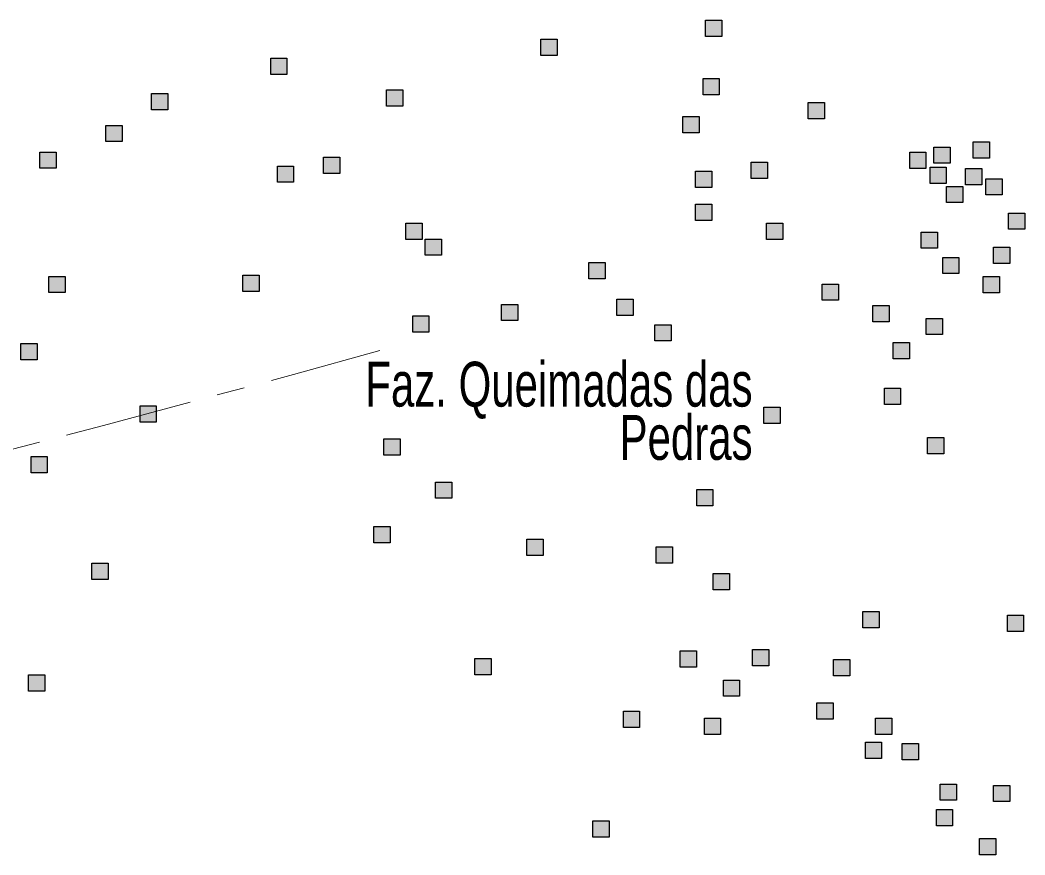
# Model space of a CAD drawing. Extents: x 445.4 to 500, y 8728.7 to 8784.
# Drawn here: x 459.286 to 462.872, y 8736.926 to 8739.904 of the extents above; entities that cross this region are included whole.
import ezdxf
from ezdxf.enums import TextEntityAlignment as Align

# ---------------------------------------------------------------- set-up
doc = ezdxf.new("R2010")
doc.units = 0
doc.header["$LTSCALE"] = 0.064
doc.linetypes.add('DOT_DASHED', pattern=[7.7, 5, -1.2, 0.3, -1.2])
doc.layers.add('2', color=7, linetype='Continuous', lineweight=25)
doc.layers.add('22', color=7, linetype='DOT_DASHED', lineweight=13)
doc.layers.add('61', color=7, linetype='Continuous')

msp = doc.modelspace()

# ---------------------------------------------------------------- hatches: boundary and pattern name
at = {"layer": '2'}
for points in [[(461.7325, 8739.9043), (461.7905, 8739.9043), (461.7905, 8739.8463), (461.7325, 8739.8463)], [(461.1443, 8739.8364), (461.2023, 8739.8364), (461.2023, 8739.7784), (461.1443, 8739.7784)], [(460.1804, 8739.7688), (460.2384, 8739.7688), (460.2384, 8739.7108), (460.1804, 8739.7108)], [(461.7235, 8739.696), (461.7815, 8739.696), (461.7815, 8739.638), (461.7235, 8739.638)], [(459.7551, 8739.642), (459.8131, 8739.642), (459.8131, 8739.584), (459.7551, 8739.584)], [(460.5936, 8739.6553), (460.6516, 8739.6553), (460.6516, 8739.5973), (460.5936, 8739.5973)], [(462.099, 8739.61), (462.157, 8739.61), (462.157, 8739.552), (462.099, 8739.552)], [(461.6511, 8739.5602), (461.7091, 8739.5602), (461.7091, 8739.5022), (461.6511, 8739.5022)], [(459.5922, 8739.5288), (459.6502, 8739.5288), (459.6502, 8739.4708), (459.5922, 8739.4708)], [(462.547, 8739.4515), (462.605, 8739.4515), (462.605, 8739.3935), (462.547, 8739.3935)], [(462.6873, 8739.4697), (462.7453, 8739.4697), (462.7453, 8739.4117), (462.6873, 8739.4117)], [(459.3569, 8739.4337), (459.4149, 8739.4337), (459.4149, 8739.3757), (459.3569, 8739.3757)], [(460.369, 8739.4153), (460.427, 8739.4153), (460.427, 8739.3573), (460.369, 8739.3573)], [(462.461, 8739.4334), (462.519, 8739.4334), (462.519, 8739.3754), (462.461, 8739.3754)], [(460.2044, 8739.3836), (460.2624, 8739.3836), (460.2624, 8739.3256), (460.2044, 8739.3256)], [(461.8954, 8739.3972), (461.9534, 8739.3972), (461.9534, 8739.3392), (461.8954, 8739.3392)], [(462.5334, 8739.3791), (462.5914, 8739.3791), (462.5914, 8739.3211), (462.5334, 8739.3211)], [(461.6963, 8739.3655), (461.7543, 8739.3655), (461.7543, 8739.3075), (461.6963, 8739.3075)], [(462.6601, 8739.3746), (462.7181, 8739.3746), (462.7181, 8739.3166), (462.6601, 8739.3166)], [(462.5923, 8739.3112), (462.6503, 8739.3112), (462.6503, 8739.2532), (462.5923, 8739.2532)], [(462.7325, 8739.3384), (462.7905, 8739.3384), (462.7905, 8739.2804), (462.7325, 8739.2804)], [(461.6963, 8739.2478), (461.7543, 8739.2478), (461.7543, 8739.1898), (461.6963, 8739.1898)], [(462.814, 8739.2161), (462.872, 8739.2161), (462.872, 8739.1581), (462.814, 8739.1581)], [(460.6631, 8739.1799), (460.7211, 8739.1799), (460.7211, 8739.1219), (460.6631, 8739.1219)], [(461.9497, 8739.1799), (462.0077, 8739.1799), (462.0077, 8739.1219), (461.9497, 8739.1219)], [(462.5018, 8739.1482), (462.5598, 8739.1482), (462.5598, 8739.0902), (462.5018, 8739.0902)], [(460.7318, 8739.1232), (460.7898, 8739.1232), (460.7898, 8739.0652), (460.7318, 8739.0652)], [(462.7597, 8739.0939), (462.8177, 8739.0939), (462.8177, 8739.0359), (462.7597, 8739.0359)], [(462.5787, 8739.0577), (462.6367, 8739.0577), (462.6367, 8738.9997), (462.5787, 8738.9997)], [(461.3162, 8739.0396), (461.3742, 8739.0396), (461.3742, 8738.9816), (461.3162, 8738.9816)], [(459.3885, 8738.9901), (459.4465, 8738.9901), (459.4465, 8738.9321), (459.3885, 8738.9321)], [(460.0809, 8738.9946), (460.1389, 8738.9946), (460.1389, 8738.9366), (460.0809, 8738.9366)], [(462.7235, 8738.9898), (462.7815, 8738.9898), (462.7815, 8738.9318), (462.7235, 8738.9318)], [(462.1488, 8738.9626), (462.2068, 8738.9626), (462.2068, 8738.9046), (462.1488, 8738.9046)], [(461.004, 8738.8901), (461.062, 8738.8901), (461.062, 8738.8321), (461.004, 8738.8321)], [(461.4158, 8738.9083), (461.4738, 8738.9083), (461.4738, 8738.8503), (461.4158, 8738.8503)], [(462.3298, 8738.8856), (462.3878, 8738.8856), (462.3878, 8738.8276), (462.3298, 8738.8276)], [(460.6872, 8738.8494), (460.7452, 8738.8494), (460.7452, 8738.7914), (460.6872, 8738.7914)], [(462.5199, 8738.8403), (462.5779, 8738.8403), (462.5779, 8738.7823), (462.5199, 8738.7823)], [(461.5515, 8738.8177), (461.6095, 8738.8177), (461.6095, 8738.7597), (461.5515, 8738.7597)], [(459.289, 8738.7501), (459.347, 8738.7501), (459.347, 8738.6921), (459.289, 8738.6921)], [(462.4022, 8738.7543), (462.4602, 8738.7543), (462.4602, 8738.6963), (462.4022, 8738.6963)], [(462.3705, 8738.5913), (462.4285, 8738.5913), (462.4285, 8738.5333), (462.3705, 8738.5333)], [(459.7143, 8738.5283), (459.7723, 8738.5283), (459.7723, 8738.4703), (459.7143, 8738.4703)], [(461.9407, 8738.5234), (461.9987, 8738.5234), (461.9987, 8738.4654), (461.9407, 8738.4654)], [(460.5845, 8738.4102), (460.6425, 8738.4102), (460.6425, 8738.3522), (460.5845, 8738.3522)], [(462.5244, 8738.4148), (462.5824, 8738.4148), (462.5824, 8738.3568), (462.5244, 8738.3568)], [(459.3252, 8738.3472), (459.3832, 8738.3472), (459.3832, 8738.2892), (459.3252, 8738.2892)], [(460.7687, 8738.2563), (460.8267, 8738.2563), (460.8267, 8738.1983), (460.7687, 8738.1983)], [(461.7008, 8738.2291), (461.7588, 8738.2291), (461.7588, 8738.1711), (461.7008, 8738.1711)], [(460.5483, 8738.0978), (460.6063, 8738.0978), (460.6063, 8738.0398), (460.5483, 8738.0398)], [(461.0945, 8738.0526), (461.1525, 8738.0526), (461.1525, 8737.9946), (461.0945, 8737.9946)], [(461.556, 8738.0254), (461.614, 8738.0254), (461.614, 8737.9674), (461.556, 8737.9674)], [(459.5424, 8737.9668), (459.6004, 8737.9668), (459.6004, 8737.9088), (459.5424, 8737.9088)], [(461.7597, 8737.9303), (461.8177, 8737.9303), (461.8177, 8737.8723), (461.7597, 8737.8723)], [(462.2936, 8737.7945), (462.3516, 8737.7945), (462.3516, 8737.7365), (462.2936, 8737.7365)], [(462.8095, 8737.7809), (462.8675, 8737.7809), (462.8675, 8737.7229), (462.8095, 8737.7229)], [(461.642, 8737.6542), (461.7, 8737.6542), (461.7, 8737.5962), (461.642, 8737.5962)], [(461.8999, 8737.6587), (461.9579, 8737.6587), (461.9579, 8737.6007), (461.8999, 8737.6007)], [(460.909, 8737.627), (460.967, 8737.627), (460.967, 8737.569), (460.909, 8737.569)], [(462.1895, 8737.6227), (462.2475, 8737.6227), (462.2475, 8737.5647), (462.1895, 8737.5647)], [(459.3161, 8737.5684), (459.3741, 8737.5684), (459.3741, 8737.5104), (459.3161, 8737.5104)], [(461.7959, 8737.55), (461.8539, 8737.55), (461.8539, 8737.492), (461.7959, 8737.492)], [(462.1298, 8737.4685), (462.1878, 8737.4685), (462.1878, 8737.4105), (462.1298, 8737.4105)], [(461.4391, 8737.4383), (461.4971, 8737.4383), (461.4971, 8737.3803), (461.4391, 8737.3803)], [(461.728, 8737.4142), (461.786, 8737.4142), (461.786, 8737.3562), (461.728, 8737.3562)], [(462.3389, 8737.4142), (462.3969, 8737.4142), (462.3969, 8737.3562), (462.3389, 8737.3562)], [(462.3027, 8737.3282), (462.3607, 8737.3282), (462.3607, 8737.2702), (462.3027, 8737.2702)], [(462.4339, 8737.3237), (462.4919, 8737.3237), (462.4919, 8737.2657), (462.4339, 8737.2657)], [(462.5696, 8737.1788), (462.6276, 8737.1788), (462.6276, 8737.1208), (462.5696, 8737.1208)], [(462.7597, 8737.1742), (462.8177, 8737.1742), (462.8177, 8737.1162), (462.7597, 8737.1162)], [(462.5561, 8737.0882), (462.6141, 8737.0882), (462.6141, 8737.0302), (462.5561, 8737.0302)], [(461.3298, 8737.0475), (461.3878, 8737.0475), (461.3878, 8736.9895), (461.3298, 8736.9895)], [(462.7099, 8736.9841), (462.7679, 8736.9841), (462.7679, 8736.9261), (462.7099, 8736.9261)]]:
    msp.add_hatch(color=256, dxfattribs=at).paths.add_polyline_path(points)

# ---------------------------------------------------------------- linework, layer by layer
for points in [[(461.7325, 8739.9043), (461.7905, 8739.9043), (461.7905, 8739.8463), (461.7325, 8739.8463)], [(461.1443, 8739.8364), (461.2023, 8739.8364), (461.2023, 8739.7784), (461.1443, 8739.7784)], [(460.1804, 8739.7688), (460.2384, 8739.7688), (460.2384, 8739.7108), (460.1804, 8739.7108)], [(461.7235, 8739.696), (461.7815, 8739.696), (461.7815, 8739.638), (461.7235, 8739.638)], [(459.7551, 8739.642), (459.8131, 8739.642), (459.8131, 8739.584), (459.7551, 8739.584)], [(460.5936, 8739.6553), (460.6516, 8739.6553), (460.6516, 8739.5973), (460.5936, 8739.5973)], [(462.099, 8739.61), (462.157, 8739.61), (462.157, 8739.552), (462.099, 8739.552)], [(461.6511, 8739.5602), (461.7091, 8739.5602), (461.7091, 8739.5022), (461.6511, 8739.5022)], [(459.5922, 8739.5288), (459.6502, 8739.5288), (459.6502, 8739.4708), (459.5922, 8739.4708)], [(462.547, 8739.4515), (462.605, 8739.4515), (462.605, 8739.3935), (462.547, 8739.3935)], [(462.6873, 8739.4697), (462.7453, 8739.4697), (462.7453, 8739.4117), (462.6873, 8739.4117)], [(459.3569, 8739.4337), (459.4149, 8739.4337), (459.4149, 8739.3757), (459.3569, 8739.3757)], [(460.369, 8739.4153), (460.427, 8739.4153), (460.427, 8739.3573), (460.369, 8739.3573)], [(462.461, 8739.4334), (462.519, 8739.4334), (462.519, 8739.3754), (462.461, 8739.3754)], [(460.2044, 8739.3836), (460.2624, 8739.3836), (460.2624, 8739.3256), (460.2044, 8739.3256)], [(461.8954, 8739.3972), (461.9534, 8739.3972), (461.9534, 8739.3392), (461.8954, 8739.3392)], [(462.5334, 8739.3791), (462.5914, 8739.3791), (462.5914, 8739.3211), (462.5334, 8739.3211)], [(461.6963, 8739.3655), (461.7543, 8739.3655), (461.7543, 8739.3075), (461.6963, 8739.3075)], [(462.6601, 8739.3746), (462.7181, 8739.3746), (462.7181, 8739.3166), (462.6601, 8739.3166)], [(462.5923, 8739.3112), (462.6503, 8739.3112), (462.6503, 8739.2532), (462.5923, 8739.2532)], [(462.7325, 8739.3384), (462.7905, 8739.3384), (462.7905, 8739.2804), (462.7325, 8739.2804)], [(461.6963, 8739.2478), (461.7543, 8739.2478), (461.7543, 8739.1898), (461.6963, 8739.1898)], [(462.814, 8739.2161), (462.872, 8739.2161), (462.872, 8739.1581), (462.814, 8739.1581)], [(460.6631, 8739.1799), (460.7211, 8739.1799), (460.7211, 8739.1219), (460.6631, 8739.1219)], [(461.9497, 8739.1799), (462.0077, 8739.1799), (462.0077, 8739.1219), (461.9497, 8739.1219)], [(462.5018, 8739.1482), (462.5598, 8739.1482), (462.5598, 8739.0902), (462.5018, 8739.0902)], [(460.7318, 8739.1232), (460.7898, 8739.1232), (460.7898, 8739.0652), (460.7318, 8739.0652)], [(462.7597, 8739.0939), (462.8177, 8739.0939), (462.8177, 8739.0359), (462.7597, 8739.0359)], [(462.5787, 8739.0577), (462.6367, 8739.0577), (462.6367, 8738.9997), (462.5787, 8738.9997)], [(461.3162, 8739.0396), (461.3742, 8739.0396), (461.3742, 8738.9816), (461.3162, 8738.9816)], [(459.3885, 8738.9901), (459.4465, 8738.9901), (459.4465, 8738.9321), (459.3885, 8738.9321)], [(460.0809, 8738.9946), (460.1389, 8738.9946), (460.1389, 8738.9366), (460.0809, 8738.9366)], [(462.7235, 8738.9898), (462.7815, 8738.9898), (462.7815, 8738.9318), (462.7235, 8738.9318)], [(462.1488, 8738.9626), (462.2068, 8738.9626), (462.2068, 8738.9046), (462.1488, 8738.9046)], [(461.004, 8738.8901), (461.062, 8738.8901), (461.062, 8738.8321), (461.004, 8738.8321)], [(461.4158, 8738.9083), (461.4738, 8738.9083), (461.4738, 8738.8503), (461.4158, 8738.8503)], [(462.3298, 8738.8856), (462.3878, 8738.8856), (462.3878, 8738.8276), (462.3298, 8738.8276)], [(460.6872, 8738.8494), (460.7452, 8738.8494), (460.7452, 8738.7914), (460.6872, 8738.7914)], [(462.5199, 8738.8403), (462.5779, 8738.8403), (462.5779, 8738.7823), (462.5199, 8738.7823)], [(461.5515, 8738.8177), (461.6095, 8738.8177), (461.6095, 8738.7597), (461.5515, 8738.7597)], [(459.289, 8738.7501), (459.347, 8738.7501), (459.347, 8738.6921), (459.289, 8738.6921)], [(462.4022, 8738.7543), (462.4602, 8738.7543), (462.4602, 8738.6963), (462.4022, 8738.6963)], [(462.3705, 8738.5913), (462.4285, 8738.5913), (462.4285, 8738.5333), (462.3705, 8738.5333)], [(459.7143, 8738.5283), (459.7723, 8738.5283), (459.7723, 8738.4703), (459.7143, 8738.4703)], [(461.9407, 8738.5234), (461.9987, 8738.5234), (461.9987, 8738.4654), (461.9407, 8738.4654)], [(460.5845, 8738.4102), (460.6425, 8738.4102), (460.6425, 8738.3522), (460.5845, 8738.3522)], [(462.5244, 8738.4148), (462.5824, 8738.4148), (462.5824, 8738.3568), (462.5244, 8738.3568)], [(459.3252, 8738.3472), (459.3832, 8738.3472), (459.3832, 8738.2892), (459.3252, 8738.2892)], [(460.7687, 8738.2563), (460.8267, 8738.2563), (460.8267, 8738.1983), (460.7687, 8738.1983)], [(461.7008, 8738.2291), (461.7588, 8738.2291), (461.7588, 8738.1711), (461.7008, 8738.1711)], [(460.5483, 8738.0978), (460.6063, 8738.0978), (460.6063, 8738.0398), (460.5483, 8738.0398)], [(461.0945, 8738.0526), (461.1525, 8738.0526), (461.1525, 8737.9946), (461.0945, 8737.9946)], [(461.556, 8738.0254), (461.614, 8738.0254), (461.614, 8737.9674), (461.556, 8737.9674)], [(459.5424, 8737.9668), (459.6004, 8737.9668), (459.6004, 8737.9088), (459.5424, 8737.9088)], [(461.7597, 8737.9303), (461.8177, 8737.9303), (461.8177, 8737.8723), (461.7597, 8737.8723)], [(462.2936, 8737.7945), (462.3516, 8737.7945), (462.3516, 8737.7365), (462.2936, 8737.7365)], [(462.8095, 8737.7809), (462.8675, 8737.7809), (462.8675, 8737.7229), (462.8095, 8737.7229)], [(461.642, 8737.6542), (461.7, 8737.6542), (461.7, 8737.5962), (461.642, 8737.5962)], [(461.8999, 8737.6587), (461.9579, 8737.6587), (461.9579, 8737.6007), (461.8999, 8737.6007)], [(460.909, 8737.627), (460.967, 8737.627), (460.967, 8737.569), (460.909, 8737.569)], [(462.1895, 8737.6227), (462.2475, 8737.6227), (462.2475, 8737.5647), (462.1895, 8737.5647)], [(459.3161, 8737.5684), (459.3741, 8737.5684), (459.3741, 8737.5104), (459.3161, 8737.5104)], [(461.7959, 8737.55), (461.8539, 8737.55), (461.8539, 8737.492), (461.7959, 8737.492)], [(462.1298, 8737.4685), (462.1878, 8737.4685), (462.1878, 8737.4105), (462.1298, 8737.4105)], [(461.4391, 8737.4383), (461.4971, 8737.4383), (461.4971, 8737.3803), (461.4391, 8737.3803)], [(461.728, 8737.4142), (461.786, 8737.4142), (461.786, 8737.3562), (461.728, 8737.3562)], [(462.3389, 8737.4142), (462.3969, 8737.4142), (462.3969, 8737.3562), (462.3389, 8737.3562)], [(462.3027, 8737.3282), (462.3607, 8737.3282), (462.3607, 8737.2702), (462.3027, 8737.2702)], [(462.4339, 8737.3237), (462.4919, 8737.3237), (462.4919, 8737.2657), (462.4339, 8737.2657)], [(462.5696, 8737.1788), (462.6276, 8737.1788), (462.6276, 8737.1208), (462.5696, 8737.1208)], [(462.7597, 8737.1742), (462.8177, 8737.1742), (462.8177, 8737.1162), (462.7597, 8737.1162)], [(462.5561, 8737.0882), (462.6141, 8737.0882), (462.6141, 8737.0302), (462.5561, 8737.0302)], [(461.3298, 8737.0475), (461.3878, 8737.0475), (461.3878, 8736.9895), (461.3298, 8736.9895)], [(462.7099, 8736.9841), (462.7679, 8736.9841), (462.7679, 8736.9261), (462.7099, 8736.9261)]]:
    msp.add_lwpolyline(points, close=True, dxfattribs=at)
at = {"layer": '22'}
msp.add_lwpolyline([(458.1727, 8739.1349), (458.057, 8739.0958), (457.6418, 8738.9691), (457.2487, 8738.8588), (457.1199, 8738.8147), (456.7988, 8738.7225), (456.8642, 8738.4556), (456.9314, 8738.2236), (456.9871, 8738.0066), (457.0198, 8737.8989), (457.0486, 8737.7895), (457.4562, 8737.897), (458.0402, 8738.0505), (458.852, 8738.2682), (459.5841, 8738.4576), (460.2615, 8738.6401), (460.658, 8738.7497)], dxfattribs=at)

# ---------------------------------------------------------------- texts
at = {"layer": '61', "width": 0.7}
for s, p in [('Faz. Queimadas das', (461.9001, 8738.5255)), ('Pedras', (461.9001, 8738.3355))]:
    msp.add_text(s, height=0.16, dxfattribs=at).set_placement(p, align=Align.RIGHT)

doc.saveas('drawing.dxf')
